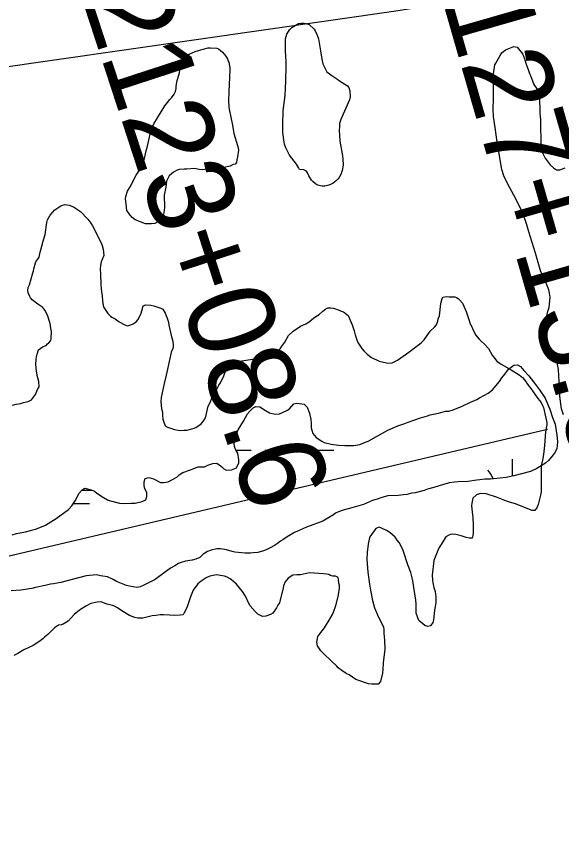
# Model space of a CAD drawing. Extents: x 3245246 to 3283090, y 806824 to 832173.
# Drawn here: x 3260377 to 3261009, y 817146 to 818083 of the extents above; entities that cross this region are included whole.
import ezdxf

# ---------------------------------------------------------------- set-up
doc = ezdxf.new("R2010")
doc.units = 0
for name, color, linetype in [('V-SITE-VEGE', 7, 'Continuous'), ('V-SURV-IDEN', 7, 'Continuous'), ('V-TOPO-SHOR', 7, 'Continuous'), ('V-WETL-SWMP', 7, 'Continuous')]:
    doc.layers.add(name, color=color, linetype=linetype)

msp = doc.modelspace()

# ---------------------------------------------------------------- linework, layer by layer
at = {"layer": 'V-SITE-VEGE'}
for points in [[(3260705.35, 817905.35), (3260704.3, 817907.59), (3260701.79, 817911.25), (3260693.68, 817921.83), (3260689.69, 817930.4), (3260688.2, 817934.68), (3260687.13, 817938.98), (3260686.44, 817945.53), (3260686, 817947.78), (3260686.1, 817958.04), (3260686.54, 817972.81), (3260686.71, 817976.3), (3260688.05, 817984.92), (3260688.6, 817990.67), (3260689.32, 817999.49), (3260689.64, 818007.5), (3260690.05, 818025.34), (3260690, 818029.85), (3260689.52, 818036.2), (3260689.25, 818042.76), (3260689.29, 818056.5), (3260690.67, 818062.05), (3260693.9, 818066.81), (3260696.33, 818069.5), (3260704.07, 818074.1), (3260707.14, 818074.54), (3260710.62, 818074.58), (3260712.88, 818074.4), (3260716.59, 818073.21), (3260722.39, 818067.54), (3260723.64, 818065.91), (3260725.95, 818060.81), (3260727.23, 818056.31), (3260729.85, 818042.6), (3260731.19, 818032.98), (3260732.27, 818027.66), (3260737.1, 818018.08), (3260742.68, 818013.83), (3260745.15, 818012.63), (3260749.7, 818009.4), (3260751.57, 818007.78), (3260761.06, 818002.15), (3260762.72, 818000.11), (3260763.59, 817996.43), (3260764.08, 817989.46), (3260763.5, 817985.77), (3260753.09, 817963.09), (3260751.91, 817958.37), (3260751.54, 817954.67), (3260751.39, 817950.77), (3260751.94, 817937.86), (3260754.97, 817923.33), (3260755.65, 817917.6), (3260755.94, 817910.22), (3260754.78, 817904.06), (3260753.19, 817899.53), (3260750.38, 817893.96), (3260744.49, 817889.38), (3260742.04, 817888.33), (3260739.39, 817886.86), (3260734.68, 817885.79), (3260731.61, 817885.75), (3260726.27, 817886.92), (3260723.79, 817888.54), (3260720.68, 817891.17), (3260719.22, 817892.99), (3260716.1, 817897.68), (3260714.62, 817901.35), (3260713.57, 817903.39), (3260710.48, 817904.79)], [(3260633.68, 817933.05), (3260634.53, 817930.19), (3260634.56, 817927.72), (3260633.62, 817919.72), (3260632.63, 817916.22), (3260632.26, 817913.34), (3260630.84, 817911.28), (3260628.59, 817910.84), (3260625.13, 817908.96), (3260617.76, 817907.44), (3260611.21, 817906.96), (3260607.72, 817907.12), (3260604.23, 817906.88), (3260599.94, 817905.81), (3260593.59, 817904.91), (3260589.08, 817905.07), (3260583.94, 817906.24), (3260574.72, 817905.73), (3260571.65, 817905.69), (3260566.12, 817905.01), (3260563.66, 817904.37), (3260559.38, 817902.07), (3260554.31, 817897.71), (3260551.5, 817891.52), (3260550.56, 817884.54), (3260548.61, 817875.49), (3260548.97, 817861.56), (3260548.8, 817857.86), (3260547.83, 817853.13), (3260546.63, 817850.66), (3260544.01, 817846.33), (3260541.37, 817844.66), (3260537.7, 817842.56), (3260534.01, 817842.11), (3260527.04, 817842.44), (3260515.09, 817846.82), (3260511.58, 817849.65), (3260508.04, 817853.71), (3260505.54, 817857.58), (3260504.43, 817864.95), (3260503.95, 817871.71), (3260504.33, 817873.77), (3260506.31, 817879.94), (3260507.31, 817882.21), (3260509.12, 817885.31), (3260516.36, 817898.71), (3260521.4, 817906.56), (3260523.79, 817911.72), (3260524.59, 817914.6), (3260525.78, 817917.89), (3260527.73, 817926.94), (3260529.31, 817932.08), (3260532.43, 817946.27), (3260534.81, 817953.47), (3260536.61, 817958.21), (3260549.5, 817978.85), (3260552.32, 817982.78), (3260555.16, 817986.1), (3260557.18, 817988.17), (3260560.21, 817992.51), (3260561.62, 817995.4), (3260562.6, 817998.89), (3260562.57, 818001.76), (3260563.52, 818008.13), (3260565.9, 818015.74), (3260567.27, 818021.71), (3260567.65, 818024.17), (3260569.22, 818029.93), (3260571.84, 818034.47), (3260573.67, 818036.13), (3260575.5, 818037.38), (3260577.74, 818038.64), (3260584.67, 818041.79), (3260588.35, 818043.07), (3260593.67, 818044.56), (3260599.6, 818045.86), (3260602.47, 818046.09), (3260609.45, 818045.56), (3260611.5, 818044.76), (3260616.27, 818040.92), (3260620.21, 818036.45), (3260621.88, 818033.4), (3260622.52, 818031.35), (3260623.57, 818029.31), (3260624.67, 818022.97), (3260624.72, 818018.66), (3260624.35, 818014.56), (3260623.89, 818000.81), (3260623.51, 817998.34), (3260623.35, 817993.83), (3260623.24, 817985.63), (3260623.54, 817977.43), (3260623.77, 817974.97), (3260627.67, 817956.35), (3260629.42, 817946.94)]]:
    msp.add_lwpolyline(points, close=True, dxfattribs=at)
for points in [[(3260938.04, 818037.35), (3260939.65, 818040.45), (3260943.92, 818043.57), (3260953.51, 818047.57), (3260957.42, 818046.8), (3260964.07, 818038.88), (3260966.18, 818033.36), (3260968.31, 818026), (3260970.42, 818021.11), (3260971.91, 818016.41), (3260972.96, 818014.16), (3260976.97, 818003.55), (3260980.52, 817998.46), (3260983.02, 817994.39), (3260983.48, 817989.88), (3260983.9, 817970.81), (3260984.4, 817962.82), (3260984.49, 817955.23), (3260985.08, 817939.25), (3260985.16, 817932.28), (3260986.25, 817926.14), (3260988.36, 817921.24), (3260990.03, 817918.18), (3260995.86, 817910.66), (3260999.58, 817907.22), (3261003.1, 817904.8), (3261006.79, 817904.63), (3261013.33, 817906.96)], [(3261011.21, 817621.08), (3261009.07, 817628.24), (3261007.99, 817633.76), (3261007.07, 817642.57), (3261006.55, 817652.61), (3261005.28, 817673.51), (3261004.39, 817679.86), (3261002.89, 817685.79), (3261000.14, 817693.14), (3260998.47, 817695.79), (3260995.57, 817698.83), (3260992.24, 817703.3), (3260991.4, 817705.14), (3260990.27, 817714.35), (3260991.3, 817732), (3260991.48, 817734.05), (3260993.64, 817742.28), (3260994.64, 817745.37), (3260995.73, 817757.27), (3260995.06, 817762.19), (3260994.2, 817765.87), (3260988.72, 817779.34), (3260984.94, 817786.68), (3260978.96, 817808.35), (3260971.1, 817832.87), (3260968.75, 817841.05), (3260966.42, 817847.99), (3260962.82, 817857.38), (3260953.6, 817875.53), (3260946.69, 817888.17), (3260942.28, 817897.76), (3260939.94, 817905.31), (3260934.24, 817937.24), (3260933.13, 817945.23), (3260932.22, 817953.62), (3260930.23, 817966.52), (3260929.72, 817974.92), (3260930.19, 817987.44), (3260930.08, 818016.14), (3260931.81, 818026.21), (3260932.81, 818028.48), (3260938.04, 818037.35)], [(3260372.94, 817632.37), (3260377.23, 817633.45), (3260382.55, 817634.33), (3260385.82, 817635.39), (3260390.93, 817636.68), (3260395.01, 817638.36), (3260399.45, 817644.77), (3260402.05, 817650.54), (3260403.66, 817653.63), (3260403.59, 817659.79), (3260401.89, 817665.1), (3260400.58, 817671.85), (3260399.88, 817679.43), (3260400.23, 817685.18), (3260400.6, 817688.46), (3260401.39, 817691.55), (3260403.18, 817696.28), (3260408.26, 817700.44), (3260411.74, 817701.3), (3260413.36, 817703.16), (3260415.19, 817704.41), (3260417.41, 817707.31), (3260417.59, 817709.36), (3260417.91, 817717.57), (3260417.46, 817721.25), (3260416.57, 817726.98), (3260413.6, 817736.39), (3260410.25, 817742.29), (3260407.96, 817745.35), (3260402.38, 817749.18), (3260395.56, 817754.43), (3260393.89, 817756.46), (3260392.85, 817758.3), (3260391.16, 817762.38), (3260390.51, 817765.24), (3260390.88, 817768.53), (3260392.49, 817771.83), (3260396.44, 817785.61), (3260397.23, 817787.88), (3260397.62, 817790.14), (3260399.38, 817797.13), (3260400.39, 817798.98), (3260402.41, 817801.47), (3260403.62, 817803.53), (3260404.99, 817809.49), (3260407.54, 817818.96), (3260407.93, 817821.22), (3260410.71, 817829.86), (3260412.8, 817843.83), (3260413.59, 817846.91), (3260416.4, 817852.28), (3260422.07, 817858.49), (3260428.79, 817863.28), (3260433.07, 817864.77), (3260438.62, 817863.8), (3260443.56, 817861.81), (3260451.62, 817856.57), (3260460.33, 817847.85), (3260463.66, 817843.17), (3260465.54, 817840.11), (3260468.27, 817835.02), (3260475.83, 817819.31), (3260476.67, 817817.07), (3260477.95, 817812.98), (3260478.65, 817805.6), (3260475.65, 817798.19), (3260474.67, 817794.08), (3260474.31, 817790.18), (3260474.79, 817784.03), (3260475.12, 817772.14), (3260475.6, 817766.61), (3260476.71, 817758.42), (3260477.18, 817753.3), (3260478.07, 817747.57), (3260478.71, 817745.32), (3260483.5, 817738.4), (3260486.4, 817735.56), (3260488.06, 817734.35), (3260491.77, 817732.14), (3260496.32, 817728.91), (3260502.92, 817725.29), (3260506.21, 817724.3), (3260510.1, 817725.17), (3260512.75, 817726.42), (3260516.21, 817728.93), (3260518.44, 817731.41)], [(3260818.76, 817684.54), (3260822.83, 817687.25), (3260831.99, 817693.71), (3260840.32, 817699.96), (3260846.22, 817704.33), (3260849.67, 817708.06), (3260856.94, 817718.19), (3260861.81, 817722.55), (3260864.24, 817725.24), (3260865.62, 817729.57), (3260866.21, 817732.24), (3260867.4, 817735.94), (3260869.09, 817750.11), (3260870.66, 817755.67), (3260871.87, 817757.53), (3260875.35, 817758.18), (3260878.64, 817757.6), (3260885.4, 817757.88), (3260887.46, 817757.08), (3260889.12, 817755.87), (3260891.19, 817753.84), (3260894.1, 817750.39), (3260898.31, 817740.8), (3260902.12, 817730.18), (3260902.76, 817727.73), (3260905.71, 817721.2), (3260909.28, 817713.65), (3260913.44, 817708.57), (3260915.92, 817706.34), (3260919.44, 817703.31), (3260924.42, 817697.83), (3260928.61, 817690.08), (3260934.02, 817683.17), (3260939.19, 817679.74), (3260950.54, 817673.31), (3260959.83, 817667.26), (3260963.76, 817664.43), (3260966.04, 817661.79), (3260970.42, 817655.49), (3260973.54, 817651.62), (3260981.67, 817640.23), (3260985.21, 817635.35), (3260987.09, 817632.09), (3260988.14, 817629.64), (3260990.95, 817617.17), (3260991.82, 817612.25), (3260992.06, 817609.59), (3260990.51, 817601.58), (3260989.25, 817585.57), (3260987.93, 817575.1), (3260986.78, 817568.52), (3260985.42, 817562.15), (3260985.2, 817544.72), (3260985.34, 817531.8), (3260984.77, 817528.1), (3260982.02, 817517.41), (3260980.62, 817514.32), (3260978.2, 817510.39), (3260974.92, 817510.56), (3260968.12, 817513.15), (3260955.56, 817518.14), (3260948.56, 817520.11), (3260943.21, 817522.1), (3260933.74, 817525.68), (3260921.6, 817529.65), (3260915.24, 817529.99), (3260910.33, 817528.7), (3260906.06, 817524.76), (3260905.1, 817519.01), (3260904.73, 817515.72), (3260905.67, 817505.48), (3260906.32, 817502.2), (3260906.42, 817493.39), (3260906.69, 817487.65), (3260906.52, 817483.96), (3260906.14, 817481.29), (3260905.36, 817478.2), (3260902.08, 817478.17), (3260898.38, 817479.15), (3260892.82, 817480.93), (3260886.44, 817482.5), (3260882.95, 817483.08), (3260880.5, 817482.64), (3260878.46, 817481.8), (3260874.79, 817479.91), (3260869.35, 817471.03), (3260867.34, 817467.52), (3260865.53, 817464.01), (3260861.15, 817452.48), (3260859.08, 817435.44), (3260859.56, 817429.7), (3260860, 817426.63), (3260861.09, 817421.31), (3260862.37, 817416.61), (3260863.26, 817410.26), (3260863.14, 817403.29), (3260861.79, 817395.07), (3260860.69, 817383.78), (3260859.9, 817380.7), (3260857.08, 817376.77), (3260854.22, 817375.92)], [(3260518.44, 817731.41), (3260522.05, 817738.83), (3260522.63, 817741.71), (3260524.41, 817747.27), (3260527.48, 817748.33), (3260533.02, 817748.18), (3260536.51, 817747.4), (3260540.22, 817746.01), (3260544.74, 817744.62), (3260547.01, 817743.42), (3260549.73, 817738.73), (3260552.25, 817733.23), (3260553.54, 817728.32), (3260554.19, 817725.05), (3260556.36, 817714.82), (3260557.21, 817711.55), (3260558.28, 817708.07), (3260558.95, 817702.75), (3260558.98, 817700.08), (3260558.6, 817697.82), (3260556.8, 817693.7), (3260555.82, 817689.79), (3260550.95, 817666.98), (3260548.59, 817657.52), (3260545.29, 817641.28), (3260544.93, 817636.56), (3260545.44, 817628.16), (3260546.51, 817624.27), (3260546.54, 817620.79), (3260547.21, 817616.29), (3260548.28, 817612.61), (3260549.76, 817608.52), (3260552.44, 817606.91), (3260560.47, 817604.13), (3260564.78, 817603.36), (3260567.04, 817603.18), (3260571.35, 817603.43), (3260575.04, 817603.27), (3260582.4, 817605.2), (3260585.46, 817606.46), (3260591.56, 817610.84), (3260593.39, 817612.91), (3260594.6, 817614.77), (3260596.41, 817617.86), (3260599.74, 817631.23), (3260602.55, 817636.8), (3260603.14, 817638.85), (3260607.96, 817647.73), (3260609.17, 817650.2), (3260611.98, 817655.36), (3260613.8, 817658.05), (3260615.8, 817662.58), (3260617.2, 817665.26), (3260619.79, 817671.85), (3260620.79, 817674.53), (3260621.79, 817676.59), (3260622.79, 817678.85), (3260626.02, 817683.61), (3260630.34, 817682.43), (3260634.23, 817683.09), (3260638.53, 817683.54), (3260661.04, 817687.08), (3260665.54, 817688.77), (3260672.49, 817690.49), (3260676.17, 817691.35), (3260679.22, 817693.84), (3260682.87, 817697.37), (3260684.89, 817700.47), (3260688.31, 817705.22), (3260692.74, 817712.86), (3260698.02, 817717.84), (3260706.56, 817723.68), (3260712.89, 817726.62), (3260716.56, 817728.92), (3260721.43, 817733.07), (3260724.48, 817734.95), (3260728.35, 817737.46), (3260732.42, 817740.99), (3260736.08, 817743.7), (3260738.31, 817744.95), (3260741.8, 817744.99), (3260744.88, 817744.82), (3260751.47, 817742.44), (3260753.74, 817741.23), (3260756.21, 817740.23), (3260761.58, 817736.19), (3260766.22, 817725.38), (3260768.55, 817718.22), (3260770.04, 817713.93), (3260771.75, 817708.01), (3260773.01, 817704.95), (3260777.6, 817698.03), (3260780.09, 817695.18), (3260783.82, 817691.53), (3260788.99, 817687.7), (3260797.86, 817683.28), (3260806.09, 817681.32), (3260808.96, 817680.95), (3260812.65, 817681.19), (3260814.89, 817682.45), (3260818.76, 817684.54)], [(3260854.22, 817375.92), (3260850.72, 817377.11), (3260843.47, 817382.97), (3260840.71, 817391.56), (3260840.59, 817402.42), (3260840.13, 817406.72), (3260836.81, 817428.83), (3260836.37, 817430.88), (3260834.24, 817438.44), (3260830.86, 817447.43), (3260825.34, 817463.97), (3260822.81, 817469.89), (3260820.93, 817473.35), (3260818.64, 817476.2), (3260816.14, 817479.66), (3260810.14, 817484.72), (3260806.01, 817487.34), (3260800.44, 817489.94), (3260797.77, 817490.94), (3260793.88, 817489.66), (3260786.82, 817479.95), (3260786.02, 817477.27), (3260784.86, 817471.52), (3260783.74, 817461.87), (3260783.21, 817454.07), (3260784.4, 817438.91), (3260786.61, 817424.99), (3260787.51, 817418.23), (3260789.9, 817406.16), (3260792.45, 817397.58), (3260797.09, 817386.76), (3260802.54, 817375.54), (3260803, 817372.06), (3260803.24, 817368.78), (3260803.5, 817363.86), (3260803.94, 817360.59), (3260804.07, 817349.52), (3260802.77, 817337.61), (3260802.2, 817333.5), (3260801.86, 817326.73), (3260801.51, 817322.01), (3260799.15, 817312.34), (3260796.52, 817309.24), (3260789.14, 817309.16), (3260785.24, 817309.52), (3260770.83, 817314.9), (3260762.77, 817319.93), (3260759.47, 817321.74), (3260754.31, 817325.17), (3260750.38, 817328.2), (3260748.51, 817330.23), (3260734.41, 817343.81), (3260730.26, 817348.07), (3260726.3, 817353.77), (3260725.44, 817357.86), (3260726.8, 817364.44), (3260729.02, 817367.54), (3260734.48, 817374.37), (3260740.92, 817385.31), (3260743.53, 817390.05), (3260745.13, 817393.76), (3260747.12, 817399.32), (3260748.3, 817403.23), (3260750.45, 817412.69), (3260751.8, 817420.49), (3260751.77, 817423.36), (3260751.12, 817426.23), (3260750.66, 817430.53), (3260750.23, 817432.98), (3260746.93, 817434.38), (3260744.06, 817434.35), (3260741.38, 817435.14), (3260739.32, 817436.15), (3260737.06, 817436.73), (3260733.37, 817437.1), (3260717.15, 817438.15), (3260706.72, 817435.98), (3260702.21, 817435.73), (3260697.5, 817435.68), (3260692.21, 817432.13), (3260688.97, 817427.79), (3260686.98, 817423.05), (3260686.59, 817420.99), (3260682.07, 817403.51), (3260680.46, 817400.62), (3260678.65, 817397.53), (3260674.41, 817391.53), (3260671.76, 817390.07), (3260666.45, 817388.16), (3260662.56, 817387.71), (3260659.26, 817389.11), (3260656.99, 817390.52), (3260653.88, 817393.36), (3260648.27, 817399.85), (3260645.97, 817404.13), (3260643.87, 817408.83), (3260641.98, 817412.29), (3260639.27, 817416.77), (3260632.41, 817424.9), (3260626.81, 817429.96), (3260624.95, 817431.38)], [(3260624.95, 817431.38), (3260621.65, 817433.18), (3260618.36, 817434.38), (3260609.32, 817435.92), (3260601.54, 817434.19), (3260597.46, 817432.5), (3260591.35, 817428.54), (3260587.7, 817425.62), (3260582.04, 817418.18), (3260579.25, 817410.56), (3260577.06, 817404.79), (3260576.08, 817401.09), (3260574.49, 817396.77), (3260571.88, 817391.82), (3260570.46, 817389.75), (3260566.99, 817389.1), (3260561.04, 817388.83), (3260554.68, 817389.16), (3260547.7, 817389.7), (3260544.01, 817389.66), (3260539.1, 817388.99), (3260534.6, 817388.32), (3260527.03, 817386.39), (3260523.96, 817385.74), (3260518.01, 817385.88), (3260514.52, 817386.66), (3260508.34, 817388.64), (3260499.67, 817394.08), (3260494.71, 817397.51), (3260491.2, 817399.53), (3260488.73, 817400.52), (3260482.56, 817401.89), (3260480.3, 817402.68), (3260475.76, 817404.68), (3260470.85, 817404.22), (3260463.48, 817402.7), (3260457.98, 817399.56), (3260450.65, 817394.97), (3260444.35, 817389.98), (3260437.26, 817382.1), (3260431.76, 817378.76), (3260429.11, 817377.91), (3260426.03, 817377.47), (3260421.76, 817374.55), (3260413.85, 817366.67), (3260409.99, 817363.75), (3260407.96, 817361.88), (3260403.49, 817358.35), (3260396.98, 817353.97), (3260386.16, 817348.93), (3260379.24, 817344.75), (3260374.55, 817342.44)]]:
    msp.add_lwpolyline(points, dxfattribs=at)
at = {"layer": 'V-TOPO-SHOR'}
for points in [[(3260081.51, 817944.57), (3260192.45, 817987.18), (3260346.05, 818021.25), (3260819.62, 818089.3), (3260981.46, 818115.76)], [(3259157.58, 817146.45), (3260314.48, 817445.11), (3260992.65, 817604.37)]]:
    msp.add_lwpolyline(points, dxfattribs=at)
at = {"layer": 'V-WETL-SWMP'}
for p, q in [((3260631.7, 817580.32), (3260649.31, 817580.31)), ((3260665.31, 817580.31), (3260697.31, 817580.29)), ((3260713.31, 817580.28), (3260745.31, 817580.27)), ((3260952.14, 817550.02), (3260952.15, 817569.75)), ((3260453.34, 817533.97), (3260464.95, 817533.96)), ((3260443.33, 817518.54), (3260462.22, 817518.53))]:
    msp.add_line(p, q, dxfattribs=at)
for points in [[(3260724.82, 817594.93), (3260731.22, 817590.69), (3260733.91, 817589.29), (3260742.13, 817587.33), (3260750.75, 817586.2), (3260757.73, 817585.66), (3260761.43, 817585.5), (3260768.4, 817585.78), (3260775.15, 817586.88), (3260785.77, 817590.9), (3260794.73, 817595.92), (3260807.57, 817603.44), (3260819.2, 817608.5), (3260827.37, 817611.05), (3260831.46, 817612.73), (3260837.79, 817614.86), (3260845.75, 817617.82), (3260853.72, 817620.16), (3260856.79, 817621.02), (3260866.61, 817623.18), (3260874.38, 817625.32), (3260878.48, 817625.57), (3260883.38, 817626.85), (3260894, 817631.07), (3260903.58, 817635.9), (3260908.07, 817637.59), (3260910.93, 817639.05), (3260913.98, 817640.93), (3260919.89, 817644.08), (3260923.77, 817646.38), (3260929.05, 817650.13), (3260936.95, 817659.65), (3260939.97, 817663.99), (3260943.41, 817668.13), (3260945.43, 817671.23), (3260947.45, 817673.91), (3260953.54, 817678.7), (3260958.05, 817678.95), (3260961.56, 817677.15), (3260965.3, 817672.47), (3260970.91, 817666.18), (3260976.52, 817659.27), (3260978.61, 817656.22), (3260983.6, 817650.12), (3260990.07, 817640.35), (3260995.33, 817627.7), (3260998.31, 817618.09), (3261001.48, 817610.34), (3261003.67, 817597.44), (3261004.16, 817590.27), (3261004.01, 817585.35), (3261003.64, 817582.06), (3261001.43, 817577.73), (3260999.41, 817574.84), (3260993.75, 817568.42), (3260990.29, 817565.3), (3260980.32, 817558.83), (3260973.18, 817555.68), (3260953.76, 817550.33), (3260944.75, 817548.59), (3260937.38, 817547.69), (3260926.73, 817546.75), (3260919.96, 817546.47), (3260914.23, 817545.99), (3260910.75, 817545.55), (3260900.31, 817543.79), (3260889.04, 817543.46), (3260885.14, 817543.21), (3260879.2, 817542.53), (3260872.05, 817540.6), (3260861.01, 817536.99), (3260853.86, 817535.06), (3260849.77, 817533.58), (3260839.55, 817531.01), (3260835.46, 817530.35), (3260829.73, 817529.05), (3260826.04, 817528.6), (3260819.69, 817527.91), (3260807.81, 817527.17), (3260800.65, 817525.44), (3260796.57, 817523.96), (3260789.82, 817522.04), (3260779.42, 817517.21), (3260765.93, 817513.37), (3260755.91, 817510.79), (3260750.4, 817508.68), (3260747.13, 817507.21), (3260744.69, 817505.33), (3260738.38, 817501.57), (3260732.26, 817498.22), (3260713.48, 817491.04), (3260699.6, 817484.94), (3260691.25, 817479.92), (3260686.16, 817476.38), (3260683.31, 817474.71), (3260679.86, 817472), (3260676.4, 817469.71), (3260671.5, 817466.99), (3260666.81, 817464.88), (3260663.75, 817463.83), (3260657, 817461.9)], [(3260372.36, 817482.08), (3260377.47, 817483.58), (3260387.9, 817485.74), (3260399.56, 817488.95), (3260408.34, 817492.13), (3260411.19, 817493.39), (3260423.41, 817501.11), (3260437.65, 817511.53), (3260441.5, 817515.88), (3260445.33, 817521.46), (3260450.15, 817530.33), (3260453.59, 817534.26), (3260456.85, 817536.35), (3260464.05, 817534.38), (3260467.97, 817532.58), (3260470.45, 817530.55), (3260478.3, 817525.31), (3260483.05, 817522.7), (3260486.34, 817521.51), (3260497.03, 817518.96), (3260502.78, 817518.61), (3260510.16, 817518.7), (3260515.08, 817518.96), (3260523.05, 817520.89), (3260527.34, 817522.79), (3260528.53, 817526.49), (3260528.48, 817530.8), (3260525.75, 817536.51), (3260525.3, 817540.19), (3260525.46, 817543.48), (3260526.65, 817547.59), (3260530.74, 817548.46), (3260536.09, 817547.08), (3260544.34, 817542.66), (3260547.83, 817542.7), (3260553.35, 817543.58), (3260563.13, 817549.03), (3260566.18, 817551.52), (3260570.25, 817554.23), (3260579.03, 817557.61), (3260588.02, 817560.79), (3260595.4, 817560.87), (3260599.07, 817562.96), (3260604.99, 817564.87), (3260609.5, 817565.33), (3260614.87, 817561.5), (3260617.57, 817558.66), (3260620.46, 817557.26), (3260626.61, 817557.33), (3260632.32, 817559.65), (3260635.13, 817565.42), (3260635.3, 817568.91), (3260633.98, 817576.68), (3260631.68, 817580.35), (3260630, 817584.43), (3260629.75, 817588.12), (3260630.33, 817591.61), (3260631.9, 817597.58), (3260634.29, 817603.75), (3260640.33, 817613.87), (3260645.15, 817622.33), (3260648.4, 817625.85), (3260651.85, 817629.17), (3260654.9, 817630.64), (3260659.42, 817630.28), (3260666.03, 817626.05), (3260670.57, 817623.64), (3260677.15, 817621.87), (3260682.27, 817622.13), (3260690.84, 817626.33), (3260693.69, 817628.21), (3260698.96, 817633.8), (3260702.43, 817634.66), (3260710.85, 817633.53), (3260714.17, 817630.08), (3260716.92, 817623.14), (3260718.64, 817615.57), (3260719.1, 817611.27), (3260718.96, 817605.94), (3260720.67, 817599.6), (3260724.82, 817594.93)], [(3260657, 817461.9), (3260651.88, 817461.23), (3260648.81, 817460.99), (3260642.46, 817460.92), (3260630.55, 817462.02), (3260627.46, 817462.8), (3260620.67, 817464.98), (3260613.89, 817466.14), (3260609.79, 817466.09), (3260603.25, 817464.58), (3260598.75, 817462.89), (3260593.66, 817459.96), (3260590.02, 817455.82), (3260585.12, 817453.92), (3260581.03, 817453.05), (3260573.25, 817451.73), (3260568.34, 817450.24), (3260565.28, 817448.98), (3260560.8, 817446.47), (3260556.12, 817443.55), (3260546.96, 817437.09), (3260541.47, 817432.92), (3260538.01, 817430.63), (3260524.35, 817423.5), (3260520.88, 817422.03), (3260516.79, 817421.37), (3260512.68, 817421.94), (3260508.57, 817422.71), (3260505.07, 817423.7), (3260499.1, 817425.68), (3260493.33, 817428.28), (3260489.62, 817430.5), (3260483.02, 817433.5), (3260475.01, 817434.84), (3260470.08, 817436.02), (3260458.2, 817434.65), (3260428.96, 817427.15), (3260420.57, 817425.41), (3260417.09, 817424.96), (3260410.95, 817423.46), (3260399.7, 817421.28), (3260395.41, 817420.21), (3260382.72, 817418.02), (3260371.45, 817417.48)]]:
    msp.add_lwpolyline(points, dxfattribs=at)
msp.add_arc((3260896.89, 817534.25), 35.25, 21.23651, 40.74684, dxfattribs=at)

# ---------------------------------------------------------------- texts
at = {"layer": 'V-SURV-IDEN'}
for s, rotation, p in [('2127+13.6', 286.03681, (3260850.47, 818171.8)), ('2123+08.6', 288.101, (3260451.42, 818108.29))]:
    msp.add_text(s, height=100, rotation=rotation, dxfattribs=at).set_placement(p)

doc.saveas('drawing.dxf')
